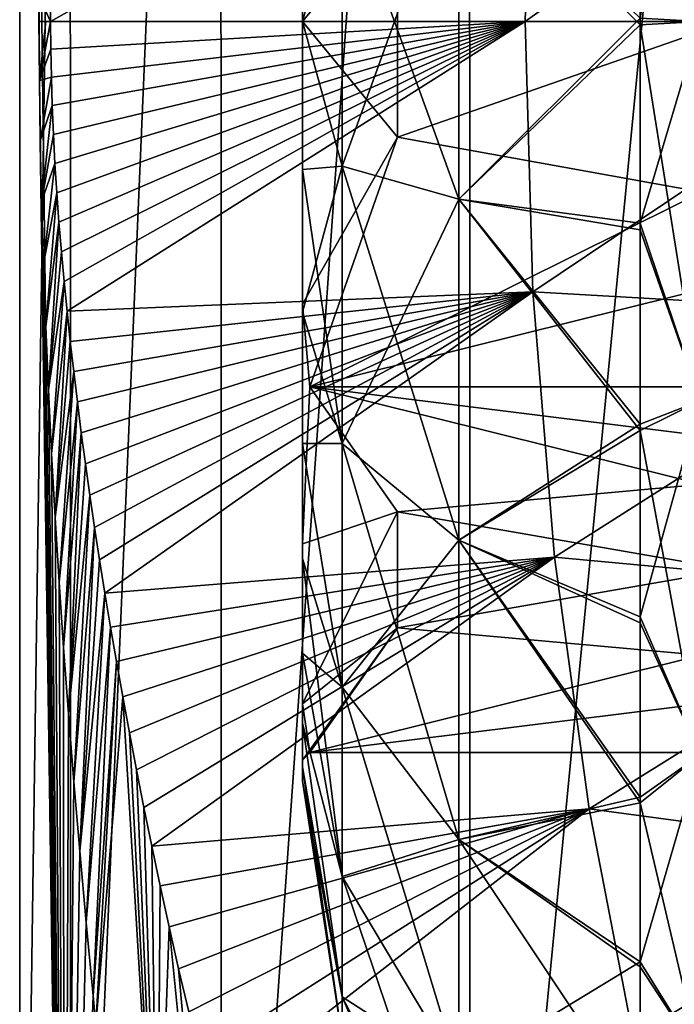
# Model space of a CAD drawing. Header units: metres. Extents: x 26 to 263, y -109 to 109.
# Tile 376 of 656: x 72.83 to 74.38, y -2.33 to 0. Entities that reach past the tile are written whole.
import ezdxf

# ---------------------------------------------------------------- set-up
doc = ezdxf.new("R2010")
doc.units = ezdxf.units.M
doc.layers.add('solid_500750', color=7, linetype='CONTINUOUS')

msp = doc.modelspace()

# ---------------------------------------------------------------- linework, layer by layer
at = {"layer": 'solid_500750'}
for points in [[(72.83136, -4.220759), (72.830727, 4.16214), (72.95034, 4.16214, -1.901214)], [(72.936272, -4.220759, 1.780962), (72.830727, 4.16214), (72.83136, -4.220759)], [(72.877029, 0, 1.441266), (72.877144, 0.05923, 1.442402), (72.830727, 4.16214)], [(72.877647, -0.140266, 1.44748), (72.877029, 0, 1.441266), (72.830727, 4.16214)], [(72.936272, -4.220759, 1.780962), (72.877647, -0.140266, 1.44748), (72.830727, 4.16214)], [(72.950966, -4.220759, -1.901135), (72.83136, -4.220759), (72.95034, 4.16214, -1.901214)], [(72.950966, -4.220759, -1.901135), (72.95034, 4.16214, -1.901214), (73.307297, 4.16214, -3.772445)], [(73.307907, -4.220759, -3.772288), (72.950966, -4.220759, -1.901135), (73.307297, 4.16214, -3.772445)], [(73.307907, -4.220759, -3.772288), (73.307297, 4.16214, -3.772445), (73.895966, 4.16214, -5.584182)], [(73.896553, -4.220759, -5.58395), (73.307907, -4.220759, -3.772288), (73.895966, 4.16214, -5.584182)], [(73.896553, -4.220759, -5.58395), (73.895966, 4.16214, -5.584182), (74.707062, 4.16214, -7.307853)], [(74.707619, -4.220759, -7.307549), (73.896553, -4.220759, -5.58395), (74.707062, 4.16214, -7.307853)], [(74.441887, 0.899226, 30.355957), (74.300003, 0.007945, 30.39999), (74.441887, 0, 30.474342)], [(74.441887, 0, 23.525658), (74.300003, 0.477817, 23.633743), (74.441887, 0.899226, 23.644043)], [(77, 0.866025, 28.5), (77, 0, 28.5), (73.517952, -0.866025, 28.5)], [(77, 0.866025, 28.5), (73.517952, -0.866025, 28.5), (73.725143, -0.274328, 28.5)], [(77, -0.866025, 25.5), (77, 0, 25.5), (73.517952, 0.866025, 25.5)], [(77, 0.866025, 25.5), (73.517952, 0.866025, 25.5), (77, 0, 25.5)], [(77, -0.866025, 25.5), (73.517952, 0.866025, 25.5), (73.725143, 0.274328, 25.5)], [(77, 0.866025, 28.5), (73.725143, -0.274328, 28.5), (73.725143, 0.274329, 28.5)], [(73.5, 0.688931, 28.662935), (73.5, 0.669794, 28.616743), (73.5, 0, 28.749969)], [(73.5, 0.351265, 28.765369), (73.5, 0.688931, 28.662935), (73.5, 0, 28.749969)], [(73.5, 0.688931, 25.337065), (73.5, 0, 25.250031), (73.5, 0.669794, 25.383257)], [(73.5, 0.688931, 25.337065), (73.5, 0.351265, 25.234631), (73.5, 0, 25.250031)], [(75, 0.695393, 23.315683), (74.046036, 0.641495, 23.305277), (74.027809, 0, 23.25)], [(75, 0.695393, 23.315683), (74.027809, 0, 23.25), (75, 0, 23.25)], [(73.5, 0, 28.749969), (73.5, 0.669794, 28.616743), (73.725143, 0.274329, 28.5)], [(73.725143, 0.274328, 25.5), (73.5, 0.669794, 25.383257), (73.5, 0, 25.250031)], [(74.046036, 0.641495, 23.305277), (72.90403, 0, 1.807087), (74.027809, 0, 23.25)], [(72.90432, 0.055257, 1.810585), (72.90403, 0, 1.807087), (74.046036, 0.641495, 23.305277)], [(73.870148, 0.421129, 24.070986), (74.300003, 0.477817, 23.633743), (74.300003, -0.007945, 23.60001)], [(74.441887, 0, 23.525658), (74.300003, -0.007945, 23.60001), (74.300003, 0.477817, 23.633743)], [(73.594597, -0.342667, 29.383303), (73.870148, -0.421129, 29.929014), (73.870148, 0.421129, 29.929014)], [(73.594597, -0.342667, 29.383303), (73.870148, 0.421129, 29.929014), (73.594597, 0.342667, 29.383303)], [(73.594597, 0.342667, 24.616697), (73.870148, 0.421129, 24.070986), (73.870148, -0.421129, 24.070986)], [(73.870148, 0.421129, 29.929014), (73.870148, -0.421129, 29.929014), (74.300003, 0.007945, 30.39999)], [(73.870148, -0.421129, 24.070986), (73.870148, 0.421129, 24.070986), (74.300003, -0.007945, 23.60001)], [(73.5, -0.351265, 28.765369), (73.5, 0.351265, 28.765369), (73.5, 0, 28.749969)], [(73.5, 0.351265, 25.234631), (73.5, -0.351265, 25.234631), (73.5, 0, 25.250031)], [(73.5, 0.351265, 25.234631), (73.5, 0, 25.200031), (73.5, -0.351265, 25.234631)], [(73.594597, 0.342667, 24.616697), (73.5, 0, 25.200031), (73.5, 0.351265, 25.234631)], [(73.5, -0.351265, 28.765369), (73.5, 0, 28.799969), (73.5, 0.351265, 28.765369)], [(73.594597, 0.342667, 29.383303), (73.5, 0.351265, 28.765369), (73.5, 0, 28.799969)], [(73.594597, 0.342667, 24.616697), (73.594597, -0.342667, 24.616697), (73.5, 0, 25.200031)], [(73.594597, -0.342667, 29.383303), (73.594597, 0.342667, 29.383303), (73.5, 0, 28.799969)], [(73.594597, 0.342667, 24.616697), (73.870148, -0.421129, 24.070986), (73.594597, -0.342667, 24.616697)], [(73.5, 0, 28.749969), (73.725143, 0.274329, 28.5), (73.725143, -0.274328, 28.5)], [(73.725143, -0.274329, 25.5), (73.725143, 0.274328, 25.5), (73.5, 0, 25.250031)], [(77, -0.866025, 25.5), (73.725143, 0.274328, 25.5), (73.725143, -0.274329, 25.5)], [(72.877029, 0, 1.441266), (72.90403, 0, 1.807087), (72.877144, 0.05923, 1.442402)], [(72.877144, 0.05923, 1.442402), (72.90403, 0, 1.807087), (72.90432, 0.055257, 1.810585)], [(72.892471, 0.000008, 1.624019), (72.90403, 0, 1.807087), (72.877029, 0, 1.441266)], [(72.892471, 0.000008, 1.624019), (72.877029, 0, 1.441266), (72.877647, -0.140266, 1.44748)], [(72.892471, 0.000008, 1.624019), (72.877647, -0.140266, 1.44748), (72.90403, 0, 1.807087)], [(74.027809, 0, 23.25), (72.90403, 0, 1.807087), (72.904449, -0.065684, 1.81225)], [(74.027809, 0, 23.25), (72.904449, -0.065684, 1.81225), (72.905655, -0.132192, 1.826958)], [(74.027809, 0, 23.25), (72.905655, -0.132192, 1.826958), (72.907669, -0.199523, 1.851266)], [(74.027809, 0, 23.25), (72.907669, -0.199523, 1.851266), (72.910538, -0.267798, 1.88586)], [(74.027809, 0, 23.25), (72.910538, -0.267798, 1.88586), (72.914192, -0.336741, 1.929301)], [(74.027809, 0, 23.25), (72.914192, -0.336741, 1.929301), (72.918556, -0.405997, 1.979891)], [(74.027809, 0, 23.25), (72.918556, -0.405997, 1.979891), (72.92366, -0.475637, 2.038474)], [(74.027809, 0, 23.25), (72.92366, -0.475637, 2.038474), (72.929436, -0.545666, 2.103324)], [(74.027809, 0, 23.25), (72.929436, -0.545666, 2.103324), (72.935806, -0.616032, 2.173146)], [(74.027809, 0, 23.25), (72.935806, -0.616032, 2.173146), (72.942825, -0.686741, 2.24861)], [(74.04599, -0.64047, 23.305098), (74.027809, 0, 23.25), (72.942825, -0.686741, 2.24861)], [(73.870148, -0.421129, 29.929014), (74.300003, -0.477817, 30.366257), (74.300003, 0.007945, 30.39999)], [(75, 0, 23.25), (74.027809, 0, 23.25), (74.04599, -0.64047, 23.305098)], [(75, 0, 23.25), (74.04599, -0.64047, 23.305098), (75, -0.695393, 23.315683)], [(74.441887, 0, 30.474342), (74.300003, 0.007945, 30.39999), (74.300003, -0.477817, 30.366257)], [(74.441887, -0.899226, 23.644043), (74.300003, -0.007945, 23.60001), (74.441887, 0, 23.525658)], [(72.877647, -0.140266, 1.44748), (72.904449, -0.065684, 1.81225), (72.90403, 0, 1.807087)], [(73.5, -0.669794, 28.616743), (73.5, 0, 28.749969), (73.725143, -0.274328, 28.5)], [(73.5, -0.688931, 28.662935), (73.5, 0, 28.749969), (73.5, -0.669794, 28.616743)], [(73.5, -0.688931, 28.662935), (73.5, -0.351265, 28.765369), (73.5, 0, 28.749969)], [(73.5, -0.688931, 25.337065), (73.5, -0.669794, 25.383257), (73.5, 0, 25.250031)], [(73.725143, -0.274329, 25.5), (73.5, 0, 25.250031), (73.5, -0.669794, 25.383257)], [(73.5, -0.351265, 25.234631), (73.5, -0.688931, 25.337065), (73.5, 0, 25.250031)], [(73.594597, -0.342667, 24.616697), (73.5, -0.351265, 25.234631), (73.5, 0, 25.200031)], [(73.594597, -0.342667, 29.383303), (73.5, 0, 28.799969), (73.5, -0.351265, 28.765369)], [(77, -0.866025, 28.5), (73.517952, -0.866025, 28.5), (77, 0, 28.5)], [(73.870148, -0.421129, 24.070986), (74.300003, -0.007945, 23.60001), (74.300003, -0.493486, 23.636003)], [(74.441887, 0, 30.474342), (74.300003, -0.477817, 30.366257), (74.441887, -0.899226, 30.355957)], [(74.441887, -0.899226, 23.644043), (74.300003, -0.493486, 23.636003), (74.300003, -0.007945, 23.60001)], [(72.877647, -0.140266, 1.44748), (72.905655, -0.132192, 1.826958), (72.904449, -0.065684, 1.81225)], [(72.879433, -0.282797, 1.465189), (72.905655, -0.132192, 1.826958), (72.877647, -0.140266, 1.44748)], [(72.879433, -0.282797, 1.465189), (72.907669, -0.199523, 1.851266), (72.905655, -0.132192, 1.826958)], [(72.936272, -4.220759, 1.780962), (72.879433, -0.282797, 1.465189), (72.877647, -0.140266, 1.44748)], [(72.882469, -0.42775, 1.494859), (72.907669, -0.199523, 1.851266), (72.879433, -0.282797, 1.465189)], [(72.882469, -0.42775, 1.494859), (72.910538, -0.267798, 1.88586), (72.907669, -0.199523, 1.851266)], [(72.882469, -0.42775, 1.494859), (72.914192, -0.336741, 1.929301), (72.910538, -0.267798, 1.88586)], [(73.5, -0.669794, 28.616743), (73.725143, -0.274328, 28.5), (73.517952, -0.866025, 28.5)], [(73.725143, -0.274329, 25.5), (73.5, -0.669794, 25.383257), (73.517952, -0.866025, 25.5)], [(77, -0.866025, 25.5), (73.725143, -0.274329, 25.5), (73.517952, -0.866025, 25.5)], [(72.936272, -4.220759, 1.780962), (72.882469, -0.42775, 1.494859), (72.879433, -0.282797, 1.465189)], [(72.886826, -0.5751, 1.536411), (72.914192, -0.336741, 1.929301), (72.882469, -0.42775, 1.494859)], [(72.886826, -0.5751, 1.536411), (72.918556, -0.405997, 1.979891), (72.914192, -0.336741, 1.929301)], [(73.594597, -0.342667, 24.616697), (73.594597, -1.000241, 24.809778), (73.5, -0.351265, 25.234631)], [(73.594597, -0.342667, 29.383303), (73.5, -0.351265, 28.765369), (73.5, -0.688931, 28.662935)], [(73.594597, -1.000241, 29.190222), (73.594597, -0.342667, 29.383303), (73.5, -0.688931, 28.662935)], [(73.594597, -1.000241, 29.190222), (73.870148, -0.421129, 29.929014), (73.594597, -0.342667, 29.383303)], [(73.594597, -0.342667, 24.616697), (73.870148, -0.421129, 24.070986), (73.870148, -1.229268, 24.308277)], [(73.594597, -0.342667, 24.616697), (73.870148, -1.229268, 24.308277), (73.594597, -1.000241, 24.809778)], [(73.594597, -1.000241, 24.809778), (73.5, -0.688931, 25.337065), (73.5, -0.351265, 25.234631)], [(72.89222, -0.723617, 1.586209), (72.918556, -0.405997, 1.979891), (72.886826, -0.5751, 1.536411)], [(72.89222, -0.723617, 1.586209), (72.92366, -0.475637, 2.038474), (72.918556, -0.405997, 1.979891)], [(72.936272, -4.220759, 1.780962), (72.886826, -0.5751, 1.536411), (72.882469, -0.42775, 1.494859)], [(73.594597, -1.000241, 29.190222), (73.870148, -1.229268, 29.691723), (73.870148, -0.421129, 29.929014)], [(73.870148, -0.421129, 29.929014), (74.300003, -0.953748, 30.263491), (74.300003, -0.477817, 30.366257)], [(73.870148, -0.421129, 29.929014), (73.870148, -1.229268, 29.691723), (74.300003, -0.953748, 30.263491)], [(73.870148, -0.421129, 24.070986), (74.300003, -0.493486, 23.636003), (74.300003, -0.968966, 23.740995)], [(73.870148, -1.229268, 24.308277), (73.870148, -0.421129, 24.070986), (74.300003, -0.968966, 23.740995)], [(72.898758, -0.873152, 1.644508), (72.92366, -0.475637, 2.038474), (72.89222, -0.723617, 1.586209)], [(72.898758, -0.873152, 1.644508), (72.929436, -0.545666, 2.103324), (72.92366, -0.475637, 2.038474)], [(74.441887, -0.899226, 30.355957), (74.300003, -0.477817, 30.366257), (74.300003, -0.953748, 30.263491)], [(74.441887, -0.899226, 23.644043), (74.300003, -0.968966, 23.740995), (74.300003, -0.493486, 23.636003)], [(72.898758, -0.873152, 1.644508), (72.935806, -0.616032, 2.173146), (72.929436, -0.545666, 2.103324)], [(72.936272, -4.220759, 1.780962), (72.89222, -0.723617, 1.586209), (72.886826, -0.5751, 1.536411)], [(72.906334, -1.023827, 1.709367), (72.935806, -0.616032, 2.173146), (72.898758, -0.873152, 1.644508)], [(72.906334, -1.023827, 1.709367), (72.942825, -0.686741, 2.24861), (72.935806, -0.616032, 2.173146)], [(74.04599, -0.64047, 23.305098), (72.942825, -0.686741, 2.24861), (72.950417, -0.757912, 2.328206)], [(74.04599, -0.64047, 23.305098), (72.950417, -0.757912, 2.328206), (72.958557, -0.829484, 2.411423)], [(74.04599, -0.64047, 23.305098), (72.958557, -0.829484, 2.411423), (72.967278, -0.901539, 2.498552)], [(74.04599, -0.64047, 23.305098), (72.967278, -0.901539, 2.498552), (72.976578, -0.974441, 2.588959)], [(74.04599, -0.64047, 23.305098), (72.976578, -0.974441, 2.588959), (72.98645, -1.048055, 2.682578)], [(74.04599, -0.64047, 23.305098), (72.98645, -1.048055, 2.682578), (72.996941, -1.122624, 2.779543)], [(74.04599, -0.64047, 23.305098), (72.996941, -1.122624, 2.779543), (73.008087, -1.198578, 2.879852)], [(74.04599, -0.64047, 23.305098), (73.008087, -1.198578, 2.879852), (73.019913, -1.275752, 2.983488)], [(74.04599, -0.64047, 23.305098), (73.019913, -1.275752, 2.983488), (73.032448, -1.354377, 3.090511)], [(74.097305, -1.269098, 23.471277), (74.04599, -0.64047, 23.305098), (73.032448, -1.354377, 3.090511)], [(75, -0.695393, 23.315683), (74.04599, -0.64047, 23.305098), (74.097305, -1.269098, 23.471277)], [(73.5, -1.237337, 28.237513), (73.5, -0.669794, 28.616743), (73.517952, -0.866025, 28.5)], [(73.5, -0.999968, 28.496683), (73.5, -0.669794, 28.616743), (73.5, -1.237337, 28.237513)], [(73.5, -0.999968, 28.496683), (73.5, -0.688931, 28.662935), (73.5, -0.669794, 28.616743)], [(73.5, -1.27269, 25.727131), (73.5, -1.237337, 25.762487), (73.5, -0.669794, 25.383257)], [(73.517952, -0.866025, 25.5), (73.5, -0.669794, 25.383257), (73.5, -1.237337, 25.762487)], [(73.5, -0.999968, 25.503317), (73.5, -1.27269, 25.727131), (73.5, -0.669794, 25.383257)], [(73.5, -0.688931, 25.337065), (73.5, -0.999968, 25.503317), (73.5, -0.669794, 25.383257)], [(72.914818, -1.175295, 1.779042), (72.942825, -0.686741, 2.24861), (72.906334, -1.023827, 1.709367)], [(72.914818, -1.175295, 1.779042), (72.950417, -0.757912, 2.328206), (72.942825, -0.686741, 2.24861)], [(73.594597, -1.000241, 24.809778), (73.5, -0.999968, 25.503317), (73.5, -0.688931, 25.337065)], [(73.594597, -1.000241, 29.190222), (73.5, -0.688931, 28.662935), (73.5, -0.999968, 28.496683)], [(75, -0.695393, 23.315683), (74.097305, -1.269098, 23.471277), (75, -1.352847, 23.502836)], [(72.936272, -4.220759, 1.780962), (72.898758, -0.873152, 1.644508), (72.89222, -0.723617, 1.586209)], [(72.914818, -1.175295, 1.779042), (72.958557, -0.829484, 2.411423), (72.950417, -0.757912, 2.328206)], [(72.924339, -1.328018, 1.853959), (72.958557, -0.829484, 2.411423), (72.914818, -1.175295, 1.779042)], [(72.924339, -1.328018, 1.853959), (72.967278, -0.901539, 2.498552), (72.958557, -0.829484, 2.411423)], [(72.936272, -4.220759, 1.780962), (72.906334, -1.023827, 1.709367), (72.898758, -0.873152, 1.644508)], [(73.5, -1.237337, 28.237513), (73.517952, -0.866025, 28.5), (73.725128, -1.161826, 27.987658)], [(73.725128, -1.161827, 26.012342), (73.517952, -0.866025, 25.5), (73.5, -1.237337, 25.762487)], [(77, -0.866025, 28.5), (77, -1.299038, 27.75), (73.517952, -1.732051, 27)], [(77, -0.866025, 28.5), (73.517952, -1.732051, 27), (73.725128, -1.43625, 27.512342)], [(77, -0.866025, 28.5), (73.725128, -1.161826, 27.987658), (73.517952, -0.866025, 28.5)], [(77, -0.866025, 25.5), (73.517952, -0.866025, 25.5), (77, -1.299038, 26.25)], [(77, -1.732051, 27), (77, -1.299038, 26.25), (73.517952, -0.866025, 25.5)], [(77, -1.732051, 27), (73.517952, -0.866025, 25.5), (73.725128, -1.161827, 26.012342)], [(77, -0.866025, 28.5), (73.725128, -1.43625, 27.512342), (73.725128, -1.161826, 27.987658)], [(72.934814, -1.483092, 1.932901), (72.967278, -0.901539, 2.498552), (72.924339, -1.328018, 1.853959)], [(72.934814, -1.483092, 1.932901), (72.976578, -0.974441, 2.588959), (72.967278, -0.901539, 2.498552)], [(74.441887, -0.899226, 30.355957), (74.300003, -0.953748, 30.263491), (74.300003, -1.410147, 30.093782)], [(74.441887, -0.899226, 30.355957), (74.300003, -1.410147, 30.093782), (74.441887, -1.737171, 30.008867)], [(74.441887, -1.737171, 23.991133), (74.300003, -0.968966, 23.740995), (74.441887, -0.899226, 23.644043)], [(73.870148, -1.229268, 29.691723), (74.300003, -1.410147, 30.093782), (74.300003, -0.953748, 30.263491)], [(72.94635, -1.640212, 2.01602), (72.976578, -0.974441, 2.588959), (72.934814, -1.483092, 1.932901)], [(72.94635, -1.640212, 2.01602), (72.98645, -1.048055, 2.682578), (72.976578, -0.974441, 2.588959)], [(73.870148, -1.229268, 24.308277), (74.300003, -0.968966, 23.740995), (74.300003, -1.424492, 23.912798)], [(74.441887, -1.737171, 23.991133), (74.300003, -1.424492, 23.912798), (74.300003, -0.968966, 23.740995)], [(73.5, -1.27269, 28.272869), (73.5, -0.999968, 28.496683), (73.5, -1.237337, 28.237513)], [(73.594597, -1.576781, 25.180298), (73.5, -1.27269, 25.727131), (73.5, -0.999968, 25.503317)], [(73.594597, -1.000241, 24.809778), (73.594597, -1.576781, 25.180298), (73.5, -0.999968, 25.503317)], [(73.594597, -1.576781, 28.819702), (73.5, -0.999968, 28.496683), (73.5, -1.27269, 28.272869)], [(73.594597, -1.576781, 28.819702), (73.594597, -1.000241, 29.190222), (73.5, -0.999968, 28.496683)], [(73.594597, -1.576781, 28.819702), (73.870148, -1.229268, 29.691723), (73.594597, -1.000241, 29.190222)], [(73.594597, -1.000241, 24.809778), (73.870148, -1.229268, 24.308277), (73.870148, -1.93782, 24.763636)], [(73.594597, -1.000241, 24.809778), (73.870148, -1.93782, 24.763636), (73.594597, -1.576781, 25.180298)], [(72.936272, -4.220759, 1.780962), (72.914818, -1.175295, 1.779042), (72.906334, -1.023827, 1.709367)], [(72.94635, -1.640212, 2.01602), (72.996941, -1.122624, 2.779543), (72.98645, -1.048055, 2.682578)], [(72.959007, -1.800965, 2.103269), (72.996941, -1.122624, 2.779543), (72.94635, -1.640212, 2.01602)], [(72.959007, -1.800965, 2.103269), (73.008087, -1.198578, 2.879852), (72.996941, -1.122624, 2.779543)], [(73.5, -1.616794, 27.669615), (73.725128, -1.161826, 27.987658), (73.725128, -1.43625, 27.512342)], [(73.5, -1.616794, 27.669615), (73.5, -1.237337, 28.237513), (73.725128, -1.161826, 27.987658)], [(73.725128, -1.161827, 26.012342), (73.5, -1.237337, 25.762487), (73.5, -1.616794, 26.330385)], [(73.725128, -1.43625, 26.487658), (73.725128, -1.161827, 26.012342), (73.5, -1.616794, 26.330385)], [(77, -1.732051, 27), (73.725128, -1.161827, 26.012342), (73.725128, -1.43625, 26.487658)], [(72.936272, -4.220759, 1.780962), (72.924339, -1.328018, 1.853959), (72.914818, -1.175295, 1.779042)], [(72.972862, -1.965503, 2.194545), (73.008087, -1.198578, 2.879852), (72.959007, -1.800965, 2.103269)], [(72.972862, -1.965503, 2.194545), (73.019913, -1.275752, 2.983488), (73.008087, -1.198578, 2.879852)], [(73.594597, -1.576781, 28.819702), (73.870148, -1.93782, 29.236364), (73.870148, -1.229268, 29.691723)], [(73.870148, -1.229268, 29.691723), (74.300003, -1.837619, 29.860622), (74.300003, -1.410147, 30.093782)], [(73.870148, -1.229268, 29.691723), (73.870148, -1.93782, 29.236364), (74.300003, -1.837619, 29.860622)], [(73.870148, -1.229268, 24.308277), (74.300003, -1.424492, 23.912798), (74.300003, -1.850887, 24.147945)], [(73.870148, -1.93782, 24.763636), (73.870148, -1.229268, 24.308277), (74.300003, -1.850887, 24.147945)], [(73.5, -1.496597, 28.000044), (73.5, -1.237337, 28.237513), (73.5, -1.616794, 27.669615)], [(73.5, -1.496597, 28.000044), (73.5, -1.27269, 28.272869), (73.5, -1.237337, 28.237513)], [(73.5, -1.662988, 26.311255), (73.5, -1.616794, 26.330385), (73.5, -1.237337, 25.762487)], [(73.5, -1.496597, 25.999956), (73.5, -1.662988, 26.311255), (73.5, -1.237337, 25.762487)], [(73.5, -1.27269, 25.727131), (73.5, -1.496597, 25.999956), (73.5, -1.237337, 25.762487)], [(72.972862, -1.965503, 2.194545), (73.032448, -1.354377, 3.090511), (73.019913, -1.275752, 2.983488)], [(74.097305, -1.269098, 23.471277), (73.032448, -1.354377, 3.090511), (73.045746, -1.434652, 3.200951)], [(74.097305, -1.269098, 23.471277), (73.045746, -1.434652, 3.200951), (73.059814, -1.516457, 3.314781)], [(74.097305, -1.269098, 23.471277), (73.059814, -1.516457, 3.314781), (73.074722, -1.600066, 3.432153)], [(74.097305, -1.269098, 23.471277), (73.074722, -1.600066, 3.432153), (73.0905, -1.685501, 3.553029)], [(74.097305, -1.269098, 23.471277), (73.0905, -1.685501, 3.553029), (73.107193, -1.772771, 3.677476)], [(74.097305, -1.269098, 23.471277), (73.107193, -1.772771, 3.677476), (73.124908, -1.862287, 3.805899)], [(74.097305, -1.269098, 23.471277), (73.124908, -1.862287, 3.805899), (73.143654, -1.953893, 3.93812)], [(74.179108, -1.865031, 23.74667), (74.097305, -1.269098, 23.471277), (73.143654, -1.953893, 3.93812)], [(73.594597, -2.025579, 25.698238), (73.5, -1.496597, 25.999956), (73.5, -1.27269, 25.727131)], [(73.594597, -1.576781, 25.180298), (73.594597, -2.025579, 25.698238), (73.5, -1.27269, 25.727131)], [(73.594597, -1.576781, 28.819702), (73.5, -1.27269, 28.272869), (73.5, -1.496597, 28.000044)], [(75, -1.352847, 23.502836), (74.097305, -1.269098, 23.471277), (74.179108, -1.865031, 23.74667)], [(77, -1.732051, 27), (73.517952, -1.732051, 27), (77, -1.299038, 27.75)], [(72.936272, -4.220759, 1.780962), (72.934814, -1.483092, 1.932901), (72.924339, -1.328018, 1.853959)], [(72.988007, -2.134316, 2.289977), (73.032448, -1.354377, 3.090511), (72.972862, -1.965503, 2.194545)], [(72.988007, -2.134316, 2.289977), (73.045746, -1.434652, 3.200951), (73.032448, -1.354377, 3.090511)], [(75, -1.352847, 23.502836), (74.179108, -1.865031, 23.74667), (75, -1.975468, 23.813036)], [(74.441887, -1.737171, 30.008867), (74.300003, -1.410147, 30.093782), (74.300003, -1.837619, 29.860622)], [(73.004547, -2.308141, 2.389608), (73.045746, -1.434652, 3.200951), (72.988007, -2.134316, 2.289977)], [(73.004547, -2.308141, 2.389608), (73.059814, -1.516457, 3.314781), (73.045746, -1.434652, 3.200951)], [(73.5, -1.616794, 27.669615), (73.725128, -1.43625, 27.512342), (73.517952, -1.732051, 27)], [(73.725128, -1.43625, 26.487658), (73.5, -1.75, 27), (73.517952, -1.732051, 27)], [(73.725128, -1.43625, 26.487658), (73.5, -1.616794, 26.330385), (73.5, -1.75, 27)], [(77, -1.732051, 27), (73.725128, -1.43625, 26.487658), (73.517952, -1.732051, 27)], [(74.441887, -1.737171, 23.991133), (74.300003, -1.850887, 24.147945), (74.300003, -1.424492, 23.912798)], [(72.936272, -4.220759, 1.780962), (72.94635, -1.640212, 2.01602), (72.934814, -1.483092, 1.932901)], [(73.5, -1.662988, 27.688745), (73.5, -1.496597, 28.000044), (73.5, -1.616794, 27.669615)], [(73.594597, -2.025579, 25.698238), (73.5, -1.662988, 26.311255), (73.5, -1.496597, 25.999956)], [(73.594597, -2.025579, 28.301762), (73.5, -1.496597, 28.000044), (73.5, -1.662988, 27.688745)], [(73.594597, -2.025579, 28.301762), (73.594597, -1.576781, 28.819702), (73.5, -1.496597, 28.000044)], [(73.011375, -2.377029, 2.429486), (73.059814, -1.516457, 3.314781), (73.004547, -2.308141, 2.389608)], [(73.011375, -2.377029, 2.429486), (73.074722, -1.600066, 3.432153), (73.059814, -1.516457, 3.314781)], [(73.594597, -2.025579, 28.301762), (73.870148, -1.93782, 29.236364), (73.594597, -1.576781, 28.819702)], [(73.594597, -1.576781, 25.180298), (73.870148, -1.93782, 24.763636), (73.870148, -2.489382, 25.400171)], [(73.594597, -1.576781, 25.180298), (73.870148, -2.489382, 25.400171), (73.594597, -2.025579, 25.698238)], [(73.156151, -2.950615, 3.241968), (73.074722, -1.600066, 3.432153), (73.011375, -2.377029, 2.429486)], [(73.156151, -2.950615, 3.241968), (73.0905, -1.685501, 3.553029), (73.074722, -1.600066, 3.432153)], [(73.5, -1.75, 27), (73.5, -1.616794, 27.669615), (73.517952, -1.732051, 27)], [(73.5, -1.765427, 27.351034), (73.5, -1.616794, 27.669615), (73.5, -1.75, 27)], [(73.5, -1.765427, 27.351034), (73.5, -1.662988, 27.688745), (73.5, -1.616794, 27.669615)], [(73.5, -1.8, 27), (73.5, -1.75, 27), (73.5, -1.616794, 26.330385)], [(73.5, -1.765427, 26.648966), (73.5, -1.8, 27), (73.5, -1.616794, 26.330385)], [(73.5, -1.662988, 26.311255), (73.5, -1.765427, 26.648966), (73.5, -1.616794, 26.330385)], [(72.936272, -4.220759, 1.780962), (72.959007, -1.800965, 2.103269), (72.94635, -1.640212, 2.01602)], [(73.594597, -2.310278, 26.321642), (73.5, -1.765427, 26.648966), (73.5, -1.662988, 26.311255)], [(73.594597, -2.025579, 25.698238), (73.594597, -2.310278, 26.321642), (73.5, -1.662988, 26.311255)], [(73.594597, -2.310278, 27.678358), (73.5, -1.662988, 27.688745), (73.5, -1.765427, 27.351034)], [(73.594597, -2.310278, 27.678358), (73.594597, -2.025579, 28.301762), (73.5, -1.662988, 27.688745)], [(73.156151, -2.950615, 3.241968), (73.107193, -1.772771, 3.677476), (73.0905, -1.685501, 3.553029)], [(74.441887, -1.737171, 30.008867), (74.300003, -1.837619, 29.860622), (74.300003, -2.227413, 29.568781)], [(74.441887, -1.737171, 30.008867), (74.300003, -2.227413, 29.568781), (74.441887, -2.456731, 29.45673)], [(74.441887, -2.456731, 24.54327), (74.300003, -1.850887, 24.147945), (74.441887, -1.737171, 23.991133)], [(73.5, -1.765427, 27.351034), (73.5, -1.75, 27), (73.5, -1.8, 27)], [(73.594597, -2.407811, 27), (73.5, -1.8, 27), (73.5, -1.765427, 26.648966)], [(73.594597, -2.310278, 27.678358), (73.5, -1.765427, 27.351034), (73.5, -1.8, 27)], [(73.594597, -2.310278, 26.321642), (73.594597, -2.407811, 27), (73.5, -1.765427, 26.648966)], [(73.156151, -2.950615, 3.241968), (73.124908, -1.862287, 3.805899), (73.107193, -1.772771, 3.677476)], [(72.936272, -4.220759, 1.780962), (72.972862, -1.965503, 2.194545), (72.959007, -1.800965, 2.103269)], [(73.594597, -2.407811, 27), (73.594597, -2.310278, 27.678358), (73.5, -1.8, 27)], [(73.870148, -1.93782, 29.236364), (74.300003, -2.227413, 29.568781), (74.300003, -1.837619, 29.860622)], [(73.156151, -2.950615, 3.241968), (73.143654, -1.953893, 3.93812), (73.124908, -1.862287, 3.805899)], [(74.179108, -1.865031, 23.74667), (73.143654, -1.953893, 3.93812), (73.163528, -2.047844, 4.074479)], [(74.179108, -1.865031, 23.74667), (73.163528, -2.047844, 4.074479), (73.184677, -2.144628, 4.21557)], [(74.179108, -1.865031, 23.74667), (73.184677, -2.144628, 4.21557), (73.207108, -2.243947, 4.361046)], [(74.179108, -1.865031, 23.74667), (73.207108, -2.243947, 4.361046), (73.230995, -2.346365, 4.511668)], [(74.179108, -1.865031, 23.74667), (73.230995, -2.346365, 4.511668), (73.256538, -2.45236, 4.668088)], [(74.179108, -1.865031, 23.74667), (73.256538, -2.45236, 4.668088), (73.283737, -2.561631, 4.829958)], [(74.283546, -2.405697, 24.123348), (74.179108, -1.865031, 23.74667), (73.283737, -2.561631, 4.829958)], [(73.870148, -1.93782, 24.763636), (74.300003, -1.850887, 24.147945), (74.300003, -2.239231, 24.441515)], [(75, -1.975468, 23.813036), (74.179108, -1.865031, 23.74667), (74.283546, -2.405697, 24.123348)], [(74.441887, -2.456731, 24.54327), (74.300003, -2.239231, 24.441515), (74.300003, -1.850887, 24.147945)], [(73.156151, -2.950615, 3.241968), (73.163528, -2.047844, 4.074479), (73.143654, -1.953893, 3.93812)], [(73.594597, -2.025579, 28.301762), (73.870148, -2.489382, 28.599829), (73.870148, -1.93782, 29.236364)], [(73.870148, -1.93782, 29.236364), (73.870148, -2.489382, 28.599829), (74.300003, -2.227413, 29.568781)], [(73.870148, -1.93782, 24.763636), (74.300003, -2.239231, 24.441515), (74.300003, -2.581744, 24.787626)], [(73.870148, -2.489382, 25.400171), (73.870148, -1.93782, 24.763636), (74.300003, -2.581744, 24.787626)], [(72.936272, -4.220759, 1.780962), (72.988007, -2.134316, 2.289977), (72.972862, -1.965503, 2.194545)], [(75, -1.975468, 23.813036), (74.283546, -2.405697, 24.123348), (75, -2.524911, 24.228355)], [(73.594597, -2.310278, 27.678358), (73.870148, -2.489382, 28.599829), (73.594597, -2.025579, 28.301762)], [(73.594597, -2.025579, 25.698238), (73.870148, -2.489382, 25.400171), (73.870148, -2.839268, 26.166315)], [(73.594597, -2.025579, 25.698238), (73.870148, -2.839268, 26.166315), (73.594597, -2.310278, 26.321642)], [(73.156151, -2.950615, 3.241968), (73.184677, -2.144628, 4.21557), (73.163528, -2.047844, 4.074479)], [(72.936272, -4.220759, 1.780962), (73.004547, -2.308141, 2.389608), (72.988007, -2.134316, 2.289977)], [(73.156151, -2.950615, 3.241968), (73.320152, -3.502995, 4.05391), (73.184677, -2.144628, 4.21557)], [(73.320152, -3.502995, 4.05391), (73.207108, -2.243947, 4.361046), (73.184677, -2.144628, 4.21557)], [(73.870148, -2.489382, 28.599829), (74.300003, -2.861541, 28.836187), (74.300003, -2.227413, 29.568781)], [(74.441887, -2.456731, 29.45673), (74.300003, -2.227413, 29.568781), (74.300003, -2.861541, 28.836187)], [(73.320152, -3.502995, 4.05391), (73.230995, -2.346365, 4.511668), (73.207108, -2.243947, 4.361046)], [(74.441887, -2.456731, 24.54327), (74.300003, -2.581744, 24.787626), (74.300003, -2.239231, 24.441515)], [(72.936272, -4.220759, 1.780962), (73.011375, -2.377029, 2.429486), (73.004547, -2.308141, 2.389608)], [(73.594597, -2.310278, 26.321642), (73.870148, -2.959133, 27), (73.594597, -2.407811, 27)], [(73.594597, -2.310278, 26.321642), (73.870148, -2.839268, 26.166315), (73.870148, -2.959133, 27)], [(73.594597, -2.310278, 27.678358), (73.870148, -2.839268, 27.833685), (73.870148, -2.489382, 28.599829)], [(73.594597, -2.407811, 27), (73.870148, -2.839268, 27.833685), (73.594597, -2.310278, 27.678358)]]:
    msp.add_3dface(points, dxfattribs=at)

doc.saveas('drawing.dxf')
